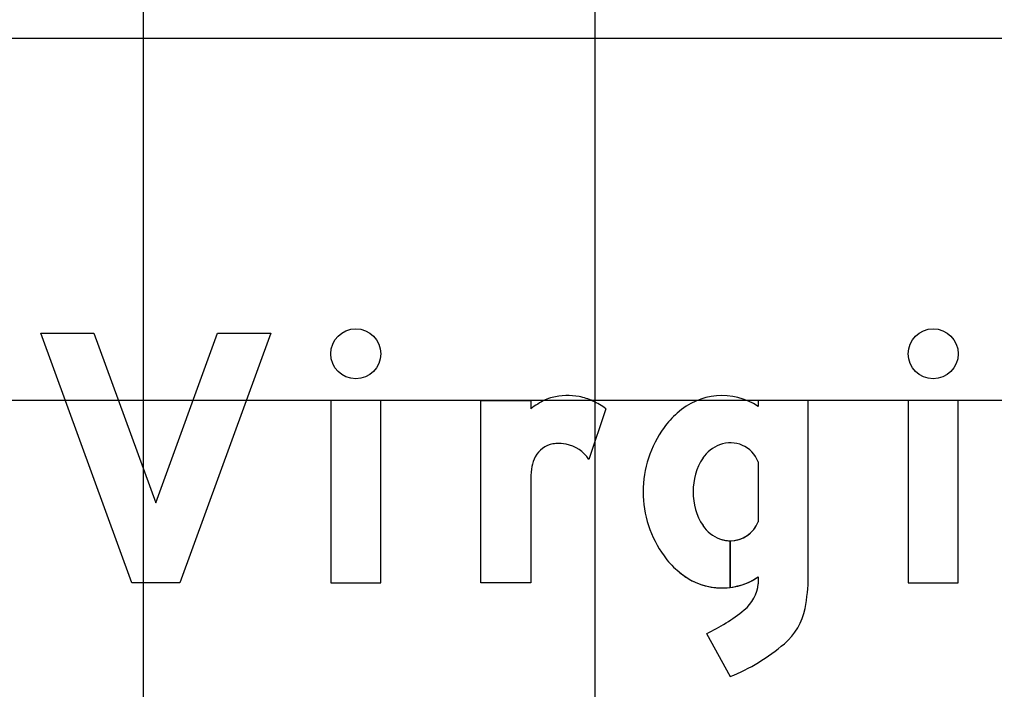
# Model space of a CAD drawing. Extents: x 2193008 to 2198143, y 1236112 to 1237864.
# Drawn here: x 2194651.138 to 2194655.457, y 1237207.824 to 1237210.794 of the extents above; entities that cross this region are included whole.
import ezdxf

# ---------------------------------------------------------------- set-up
doc = ezdxf.new("R2010")
doc.units = 0
for name, color, linetype in [('GSBWFILL', 7, 'Continuous'), ('GSCOLORFILL', 7, 'Continuous'), ('GSOUTLINE', 7, 'Continuous'), ('M-ROADS', 7, 'Continuous')]:
    doc.layers.add(name, color=color, linetype=linetype)

msp = doc.modelspace()

# ---------------------------------------------------------------- linework, layer by layer
at = {"layer": 'GSBWFILL'}
for p, q in [((2194653.7346, 1237209.0688), (2194653.6595, 1237208.8436)), ((2194654.41, 1237208.8334), (2194654.41, 1237208.5681)), ((2194654.2863, 1237208.2768), (2194654.2863, 1237208.4837)), ((2194654.2864, 1237208.4837), (2194654.2864, 1237208.2768)), ((2194654.41, 1237208.323), (2194654.41, 1237208.2933)), ((2194654.1807, 1237208.0718), (2194654.2856, 1237207.8814))]:
    msp.add_line(p, q, dxfattribs=at)
for points in [[(2194651.4679, 1237209.4038), (2194651.7416, 1237208.6518), (2194652.0153, 1237209.4038), (2194652.2509, 1237209.4038), (2194651.848, 1237208.2966), (2194651.848, 1237208.2966), (2194651.6352, 1237208.2966), (2194651.2323, 1237209.4038)], [(2194652.5166, 1237208.2966), (2194652.7381, 1237208.2966), (2194652.7381, 1237209.1049), (2194652.5166, 1237209.1049)], [(2194655.0743, 1237208.2966), (2194655.2958, 1237208.2966), (2194655.2958, 1237209.1049), (2194655.0743, 1237209.1049)]]:
    msp.add_lwpolyline(points, close=True, dxfattribs=at)
for points in [[(2194653.4024, 1237208.7435), (2194653.4024, 1237208.2966), (2194653.181, 1237208.2966), (2194653.181, 1237209.1049), (2194653.4024, 1237209.1049), (2194653.4024, 1237209.0688)], [(2194654.6314, 1237208.324), (2194654.6314, 1237209.1049), (2194654.41, 1237209.1049), (2194654.41, 1237209.0785)]]:
    msp.add_lwpolyline(points, dxfattribs=at)
for centre, ratio in [((2194652.6274, 1237209.3125), 0.999984), ((2194655.1851, 1237209.3125), 0.99999)]:
    msp.add_ellipse(centre, major_axis=(0, 0.1107), ratio=ratio, dxfattribs=at)
for centre, major_axis, ratio, start_param, end_param in [((2194654.2494, 1237208.8371), (0, 0.2899), 0.999997, 5.696193, 7.034788), ((2194653.625, 1237208.7737), (0, 0.3696), 0.999992, 0.443663, 0.646229), ((2194653.5376, 1237208.9575), (0, 0.1661), 0.999992, 0.24142, 0.443663), ((2194653.5661, 1237208.842), (0, 0.2851), 0.999992, 6.103268, 6.524606), ((2194653.5725, 1237208.8773), (0, 0.2491), 0.999992, 5.846069, 6.103268), ((2194653.5471, 1237208.8229), (0, 0.3092), 0.999992, 5.631644, 5.846069), ((2194654.2788, 1237208.7817), (0, 0.3508), 0.999997, 0.704703, 0.952762), ((2194654.385, 1237208.7008), (0, 0.4843), 0.999997, 0.943678, 1.570796), ((2194654.2863, 1237208.7849), (0, 0.1329), 0.999997, 5.086447, 6.647393), ((2194653.52, 1237208.8037), (0, 0.1107), 0.999992, 0.293855, 1.188904), ((2194653.5222, 1237208.7966), (0, 0.1182), 0.999992, 0.067293, 0.293855), ((2194653.5262, 1237208.7378), (0, 0.1772), 0.999992, 6.094384, 6.350479), ((2194653.5308, 1237208.7621), (0, 0.1523), 0.999992, 5.27661, 6.094384), ((2194654.2942, 1237208.7642), (0, 0.155), 0.999997, 0.364208, 0.979941), ((2194654.3779, 1237208.7081), (0, 0.2557), 0.999997, 0.979941, 1.599528), ((2194653.5777, 1237208.7806), (0, 0.1728), 0.999992, 1.188904, 1.450084), ((2194653.8717, 1237208.743), (0, 0.4693), 0.999992, 1.445958, 1.569673), ((2194654.385, 1237208.7008), (0, 0.4843), 0.999997, 1.570796, 2.197914), ((2194654.3779, 1237208.6934), (0, 0.2557), 0.999997, 1.542065, 2.161651), ((2194654.2942, 1237208.6373), (0, 0.155), 0.999997, 2.161651, 2.777385), ((2194654.2863, 1237208.6166), (0, 0.1329), 0.999997, 3.142009, 4.338331), ((2194654.2863, 1237208.6166), (0, 0.1329), 0.999997, 2.777385, 3.141593), ((2194654.2788, 1237208.6198), (0, 0.3508), 0.999997, 2.188831, 2.436889), ((2194654.2494, 1237208.5644), (0, 0.2899), 0.999997, 2.38999, 3.269164), ((2194654.2494, 1237208.5644), (0, 0.2899), 0.999997, 3.269357, 3.728585), ((2194654.2416, 1237208.3083), (0, 0.1691), 0.999997, 3.821067, 4.623797), ((2194653.9118, 1237208.324), (0, 0.7197), 0.999997, 4.516397, 4.712389), ((2194653.8247, 1237208.8243), (0, 0.8325), 0.999997, 3.583493, 3.821067), ((2194654.3462, 1237208.2378), (0, 0.2768), 0.999997, 3.848521, 4.516397), ((2194653.9574, 1237208.6929), (0, 0.8754), 0.999997, 3.525928, 3.848521)]:
    msp.add_ellipse(centre, major_axis=major_axis, ratio=ratio, start_param=start_param, end_param=end_param, dxfattribs=at)
at = {"layer": 'GSCOLORFILL'}
for p, q in [((2194650.9579, 1237210.7109), (2194672.4364, 1237210.7109)), ((2194653.7346, 1237209.0688), (2194653.6595, 1237208.8436)), ((2194654.41, 1237208.8334), (2194654.41, 1237208.5681)), ((2194654.2863, 1237208.2768), (2194654.2863, 1237208.4837)), ((2194654.2864, 1237208.4837), (2194654.2864, 1237208.2768)), ((2194654.41, 1237208.323), (2194654.41, 1237208.2933)), ((2194654.1807, 1237208.0718), (2194654.2856, 1237207.8814))]:
    msp.add_line(p, q, dxfattribs=at)
for points in [[(2194651.4679, 1237209.4038), (2194651.7416, 1237208.6518), (2194652.0153, 1237209.4038), (2194652.2509, 1237209.4038), (2194651.848, 1237208.2966), (2194651.848, 1237208.2966), (2194651.6352, 1237208.2966), (2194651.2323, 1237209.4038)], [(2194652.5166, 1237208.2966), (2194652.7381, 1237208.2966), (2194652.7381, 1237209.1049), (2194652.5166, 1237209.1049)], [(2194655.0743, 1237208.2966), (2194655.2958, 1237208.2966), (2194655.2958, 1237209.1049), (2194655.0743, 1237209.1049)]]:
    msp.add_lwpolyline(points, close=True, dxfattribs=at)
for points in [[(2194653.4024, 1237208.7435), (2194653.4024, 1237208.2966), (2194653.181, 1237208.2966), (2194653.181, 1237209.1049), (2194653.4024, 1237209.1049), (2194653.4024, 1237209.0688)], [(2194654.6314, 1237208.324), (2194654.6314, 1237209.1049), (2194654.41, 1237209.1049), (2194654.41, 1237209.0785)]]:
    msp.add_lwpolyline(points, dxfattribs=at)
for centre, ratio in [((2194652.6274, 1237209.3125), 0.999984), ((2194655.1851, 1237209.3125), 0.99999)]:
    msp.add_ellipse(centre, major_axis=(0, 0.1107), ratio=ratio, dxfattribs=at)
for centre, major_axis, ratio, start_param, end_param in [((2194654.2494, 1237208.8371), (0, 0.2899), 0.999997, 5.696193, 7.034788), ((2194653.625, 1237208.7737), (0, 0.3696), 0.999992, 0.443663, 0.646229), ((2194653.5376, 1237208.9575), (0, 0.1661), 0.999992, 0.24142, 0.443663), ((2194653.5661, 1237208.842), (0, 0.2851), 0.999992, 6.103268, 6.524606), ((2194653.5725, 1237208.8773), (0, 0.2491), 0.999992, 5.846069, 6.103268), ((2194653.5471, 1237208.8229), (0, 0.3092), 0.999992, 5.631644, 5.846069), ((2194654.2788, 1237208.7817), (0, 0.3508), 0.999997, 0.704703, 0.952762), ((2194654.385, 1237208.7008), (0, 0.4843), 0.999997, 0.943678, 1.570796), ((2194654.2863, 1237208.7849), (0, 0.1329), 0.999997, 5.086447, 6.647393), ((2194653.52, 1237208.8037), (0, 0.1107), 0.999992, 0.293855, 1.188904), ((2194653.5222, 1237208.7966), (0, 0.1182), 0.999992, 0.067293, 0.293855), ((2194653.5262, 1237208.7378), (0, 0.1772), 0.999992, 6.094384, 6.350479), ((2194653.5308, 1237208.7621), (0, 0.1523), 0.999992, 5.27661, 6.094384), ((2194654.2942, 1237208.7642), (0, 0.155), 0.999997, 0.364208, 0.979941), ((2194654.3779, 1237208.7081), (0, 0.2557), 0.999997, 0.979941, 1.599528), ((2194653.5777, 1237208.7806), (0, 0.1728), 0.999992, 1.188904, 1.450084), ((2194653.8717, 1237208.743), (0, 0.4693), 0.999992, 1.445958, 1.569673), ((2194654.385, 1237208.7008), (0, 0.4843), 0.999997, 1.570796, 2.197914), ((2194654.3779, 1237208.6934), (0, 0.2557), 0.999997, 1.542065, 2.161651), ((2194654.2942, 1237208.6373), (0, 0.155), 0.999997, 2.161651, 2.777385), ((2194654.2863, 1237208.6166), (0, 0.1329), 0.999997, 3.142009, 4.338331), ((2194654.2863, 1237208.6166), (0, 0.1329), 0.999997, 2.777385, 3.141593), ((2194654.2788, 1237208.6198), (0, 0.3508), 0.999997, 2.188831, 2.436889), ((2194654.2494, 1237208.5644), (0, 0.2899), 0.999997, 2.38999, 3.269164), ((2194654.2494, 1237208.5644), (0, 0.2899), 0.999997, 3.269357, 3.728585), ((2194654.2416, 1237208.3083), (0, 0.1691), 0.999997, 3.821067, 4.623797), ((2194653.9118, 1237208.324), (0, 0.7197), 0.999997, 4.516397, 4.712389), ((2194653.8247, 1237208.8243), (0, 0.8325), 0.999997, 3.583493, 3.821067), ((2194654.3462, 1237208.2378), (0, 0.2768), 0.999997, 3.848521, 4.516397), ((2194653.9574, 1237208.6929), (0, 0.8754), 0.999997, 3.525928, 3.848521)]:
    msp.add_ellipse(centre, major_axis=major_axis, ratio=ratio, start_param=start_param, end_param=end_param, dxfattribs=at)
at = {"layer": 'GSOUTLINE'}
for p, q in [((2194653.7346, 1237209.0688), (2194653.6595, 1237208.8436)), ((2194654.41, 1237208.8334), (2194654.41, 1237208.5681)), ((2194654.41, 1237208.323), (2194654.41, 1237208.2933)), ((2194654.1807, 1237208.0718), (2194654.2856, 1237207.8814))]:
    msp.add_line(p, q, dxfattribs=at)
for points in [[(2194651.4679, 1237209.4038), (2194651.7416, 1237208.6518), (2194652.0153, 1237209.4038), (2194652.2509, 1237209.4038), (2194651.848, 1237208.2966), (2194651.848, 1237208.2966), (2194651.6352, 1237208.2966), (2194651.2323, 1237209.4038)], [(2194652.5166, 1237208.2966), (2194652.7381, 1237208.2966), (2194652.7381, 1237209.1049), (2194652.5166, 1237209.1049)], [(2194655.0743, 1237208.2966), (2194655.2958, 1237208.2966), (2194655.2958, 1237209.1049), (2194655.0743, 1237209.1049)]]:
    msp.add_lwpolyline(points, close=True, dxfattribs=at)
for points in [[(2194653.4024, 1237208.7435), (2194653.4024, 1237208.2966), (2194653.181, 1237208.2966), (2194653.181, 1237209.1049), (2194653.4024, 1237209.1049), (2194653.4024, 1237209.0688)], [(2194654.6314, 1237208.324), (2194654.6314, 1237209.1049), (2194654.41, 1237209.1049), (2194654.41, 1237209.0785)]]:
    msp.add_lwpolyline(points, dxfattribs=at)
for centre, ratio in [((2194652.6274, 1237209.3125), 0.999984), ((2194655.1851, 1237209.3125), 0.99999)]:
    msp.add_ellipse(centre, major_axis=(0, 0.1107), ratio=ratio, dxfattribs=at)
for centre, major_axis, ratio, start_param, end_param in [((2194654.2494, 1237208.8371), (0, 0.2899), 0.999997, 5.696193, 7.034788), ((2194653.625, 1237208.7737), (0, 0.3696), 0.999992, 0.443663, 0.646229), ((2194653.5376, 1237208.9575), (0, 0.1661), 0.999992, 0.24142, 0.443663), ((2194653.5661, 1237208.842), (0, 0.2851), 0.999992, 6.103268, 6.524606), ((2194653.5725, 1237208.8773), (0, 0.2491), 0.999992, 5.846069, 6.103268), ((2194653.5471, 1237208.8229), (0, 0.3092), 0.999992, 5.631644, 5.846069), ((2194654.2788, 1237208.7817), (0, 0.3508), 0.999997, 0.704703, 0.952762), ((2194654.385, 1237208.7008), (0, 0.4843), 0.999997, 0.943678, 1.570796), ((2194654.2863, 1237208.7849), (0, 0.1329), 0.999997, 5.086447, 6.647393), ((2194653.52, 1237208.8037), (0, 0.1107), 0.999992, 0.293855, 1.188904), ((2194653.5222, 1237208.7966), (0, 0.1182), 0.999992, 0.067293, 0.293855), ((2194653.5262, 1237208.7378), (0, 0.1772), 0.999992, 6.094384, 6.350479), ((2194653.5308, 1237208.7621), (0, 0.1523), 0.999992, 5.27661, 6.094384), ((2194654.2942, 1237208.7642), (0, 0.155), 0.999997, 0.364208, 0.979941), ((2194654.3779, 1237208.7081), (0, 0.2557), 0.999997, 0.979941, 1.599528), ((2194653.5777, 1237208.7806), (0, 0.1728), 0.999992, 1.188904, 1.450084), ((2194653.8717, 1237208.743), (0, 0.4693), 0.999992, 1.445958, 1.569673), ((2194654.385, 1237208.7008), (0, 0.4843), 0.999997, 1.570796, 2.197914), ((2194654.3779, 1237208.6934), (0, 0.2557), 0.999997, 1.542065, 2.161651), ((2194654.2942, 1237208.6373), (0, 0.155), 0.999997, 2.161651, 2.777385), ((2194654.2863, 1237208.6166), (0, 0.1329), 0.999997, 2.777385, 4.338331), ((2194654.2788, 1237208.6198), (0, 0.3508), 0.999997, 2.188831, 2.436889), ((2194654.2494, 1237208.5644), (0, 0.2899), 0.999997, 2.38999, 3.728585), ((2194654.2416, 1237208.3083), (0, 0.1691), 0.999997, 3.821067, 4.623797), ((2194653.9118, 1237208.324), (0, 0.7197), 0.999997, 4.516397, 4.712389), ((2194653.8247, 1237208.8243), (0, 0.8325), 0.999997, 3.583493, 3.821067), ((2194654.3462, 1237208.2378), (0, 0.2768), 0.999997, 3.848521, 4.516397), ((2194653.9574, 1237208.6929), (0, 0.8754), 0.999997, 3.525928, 3.848521)]:
    msp.add_ellipse(centre, major_axis=major_axis, ratio=ratio, start_param=start_param, end_param=end_param, dxfattribs=at)
at = {"layer": 'M-ROADS'}
for p, q in [((2194651.6881, 1237163.1062), (2194651.6881, 1237223.1062)), ((2194653.6881, 1237163.1062), (2194653.6881, 1237223.1062)), ((2194547.6881, 1237209.1062), (2194677.6881, 1237209.1062))]:
    msp.add_line(p, q, dxfattribs=at)

doc.saveas('drawing.dxf')
